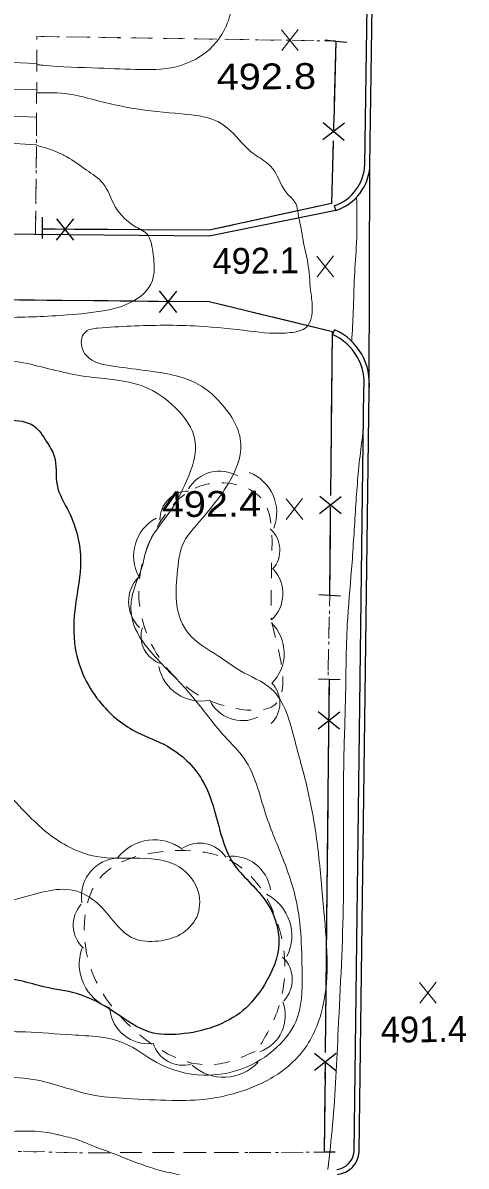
# Model space of a CAD drawing. Extents: x 2362213 to 2366494, y 6968794 to 6978110.
# Drawn here: x 2364154.4 to 2364236.9, y 6972157.2 to 6972370.1 of the extents above; entities that cross this region are included whole.
import ezdxf

# ---------------------------------------------------------------- set-up
doc = ezdxf.new("R2010")
doc.units = 0
doc.header["$LTSCALE"] = 1.9
for name, pattern in [('DOTTED', [1.5, 0.3, -1.2]), ('LONG_DASH_SHORT_DASH', [9.9, 6, -1.2, 1.5, -1.2]), ('SHORT_DASHED', [2.7, 1.5, -1.2])]:
    doc.linetypes.add(name, pattern=pattern)
for name, color, linetype, lineweight in [('11', 7, 'Continuous', 25), ('13', 7, 'Continuous', 13), ('17', 7, 'Continuous', 25), ('2', 7, 'Continuous', 25), ('29', 7, 'Continuous', 13), ('31', 7, 'Continuous', 25), ('35', 7, 'Continuous', 13), ('9', 7, 'Continuous', 13)]:
    doc.layers.add(name, color=color, linetype=linetype, lineweight=lineweight)

msp = doc.modelspace()

# ---------------------------------------------------------------- linework, layer by layer
at = {"layer": '11'}
for points in [[(2364213.498, 6972263.385), (2364211.497, 6972263.486), (2364209.496, 6972263.587)], [(2364209.434, 6972247.955), (2364211.435, 6972247.894), (2364213.436, 6972247.833)], [(2364212.534, 6972159.811), (2364210.534, 6972159.782), (2364208.533, 6972159.753)]]:
    msp.add_lwpolyline(points, dxfattribs=at)
at = {"layer": '13'}
for p, q in [((2364166.504, 6972367.473), (2364162.503, 6972367.525)), ((2364172.505, 6972367.38), (2364168.505, 6972367.442)), ((2364178.506, 6972367.287), (2364174.505, 6972367.349)), ((2364184.507, 6972367.194), (2364180.506, 6972367.256)), ((2364190.509, 6972367.102), (2364186.507, 6972367.163)), ((2364196.509, 6972367.009), (2364192.509, 6972367.071)), ((2364156.996, 6972365.101), (2364156.984, 6972361.101)), ((2364202.51, 6972366.915), (2364198.51, 6972366.978)), ((2364208.512, 6972366.822), (2364204.511, 6972366.884)), ((2364212.513, 6972366.76), (2364210.513, 6972366.791)), ((2364156.983, 6972359.101), (2364156.981, 6972355.101)), ((2364156.98, 6972353.101), (2364156.968, 6972349.101)), ((2364156.947, 6972347.101), (2364156.895, 6972343.099)), ((2364156.874, 6972341.099), (2364156.822, 6972337.098)), ((2364156.801, 6972335.098), (2364156.749, 6972331.097)), ((2364211.497, 6972263.486), (2364211.456, 6972261.485)), ((2364211.415, 6972259.485), (2364211.333, 6972255.484)), ((2364211.292, 6972253.483), (2364211.22, 6972249.482)), ((2364158.53, 6972159.837), (2364154.529, 6972159.919)), ((2364164.532, 6972159.714), (2364160.531, 6972159.796)), ((2364170.533, 6972159.701), (2364166.533, 6972159.693)), ((2364176.532, 6972159.718), (2364172.532, 6972159.71)), ((2364182.532, 6972159.725), (2364178.532, 6972159.717)), ((2364188.533, 6972159.742), (2364184.532, 6972159.734)), ((2364194.534, 6972159.749), (2364190.534, 6972159.741)), ((2364200.533, 6972159.767), (2364196.533, 6972159.758)), ((2364206.533, 6972159.774), (2364202.533, 6972159.766)), ((2364210.534, 6972159.782), (2364208.533, 6972159.783))]:
    msp.add_line(p, q, dxfattribs=at)
at = {"layer": '13', "linetype": 'DOTTED'}
msp.add_line((2364211.497, 6972263.486), (2364211.185, 6972247.902), dxfattribs=at)
for points in [[(2364212.513, 6972366.76), (2364157.002, 6972367.602), (2364156.965, 6972348.381), (2364156.743, 6972330.747)], [(2364210.534, 6972159.782), (2364165.533, 6972159.693), (2364126.063, 6972160.467), (2364126.403, 6972184.552), (2364113.941, 6972198.444)]]:
    msp.add_lwpolyline(points, dxfattribs=at)
at = {"layer": '13'}
msp.add_lwpolyline([(2364160.502, 6972367.556), (2364157.002, 6972367.602), (2364156.997, 6972367.102)], dxfattribs=at)
at = {"layer": '17'}
for p, q in [((2364212.653, 6972366.741), (2364212.246, 6972351.747)), ((2364210.188, 6972348.398), (2364214.269, 6972351.497)), ((2364210.268, 6972351.598), (2364214.179, 6972348.296)), ((2364163.855, 6972333.645), (2364160.633, 6972329.664)), ((2364160.655, 6972333.665), (2364163.834, 6972329.645)), ((2364160.434, 6972331.693), (2364158.054, 6972331.71)), ((2364179.573, 6972318.244), (2364119.574, 6972318.833)), ((2364182.994, 6972320.187), (2364179.762, 6972316.216)), ((2364179.794, 6972320.216), (2364182.963, 6972316.186)), ((2364213.622, 6972278.668), (2364209.651, 6972281.909)), ((2364213.652, 6972281.867), (2364209.622, 6972278.709)), ((2364211.497, 6972263.486), (2364211.644, 6972278.489)), ((2364211.371, 6972241.983), (2364211.435, 6972247.894)), ((2364213.344, 6972241.762), (2364209.313, 6972238.594)), ((2364213.314, 6972238.562), (2364209.343, 6972241.794)), ((2364210.727, 6972178.384), (2364211.336, 6972238.383)), ((2364212.689, 6972178.163), (2364208.658, 6972175.005)), ((2364212.66, 6972174.963), (2364208.688, 6972178.205)), ((2364210.534, 6972159.782), (2364210.691, 6972174.784))]:
    msp.add_line(p, q, dxfattribs=at)
at = {"layer": '17', "linetype": 'LONG_DASH_SHORT_DASH'}
msp.add_line((2364210.534, 6972159.782), (2364211.435, 6972247.894), dxfattribs=at)
for points in [[(2364212.653, 6972366.741), (2364211.832, 6972336.472), (2364189.098, 6972331.535), (2364158.054, 6972331.71)], [(2364211.497, 6972263.486), (2364211.989, 6972312.613), (2364189.085, 6972318.155), (2364091.411, 6972319.105)]]:
    msp.add_lwpolyline(points, dxfattribs=at)
at = {"layer": '17'}
for points in [[(2364212.151, 6972348.147), (2364211.832, 6972336.472), (2364189.098, 6972331.535), (2364164.034, 6972331.677)], [(2364211.68, 6972282.088), (2364211.989, 6972312.613), (2364189.085, 6972318.155), (2364183.173, 6972318.208)]]:
    msp.add_lwpolyline(points, dxfattribs=at)
at = {"layer": '2'}
for p, q in [((2364218.802, 6972301.758), (2364218.982, 6972343.711)), ((2364212.316, 6972336.067), (2364212.614, 6972335.16)), ((2364212.395, 6972312.976), (2364212.004, 6972312.103)), ((2364216.013, 6972159.884), (2364217.841, 6972301.769)), ((2364216.974, 6972159.873), (2364218.802, 6972301.758))]:
    msp.add_line(p, q, dxfattribs=at)
for points in [[(2364218.022, 6972343.721), (2364219.297, 6972432.448), (2364220.218, 6972528.952)], [(2364218.982, 6972343.711), (2364220.257, 6972432.437), (2364221.178, 6972528.941)], [(2364210.661, 6972366.953), (2364212.653, 6972366.741), (2364214.646, 6972366.53)], [(2364212.614, 6972335.16), (2364189.088, 6972330.415), (2364156.503, 6972330.745), (2364098.372, 6972331.592), (2364034.235, 6972331.991), (2363996.771, 6972332.244)], [(2364158.06, 6972329.97), (2364158.051, 6972331.97), (2364158.042, 6972333.97)]]:
    msp.add_lwpolyline(points, dxfattribs=at)
for centre, radius, start, end in [((2364209.68, 6972343.992), 8.347, 288.37222, 358.26932), ((2364209.68, 6972343.992), 9.306, 288.37222, 358.26932), ((2364207.955, 6972303.002), 9.958, 353.45167, 66.00578), ((2364207.955, 6972303.002), 10.918, 353.45167, 66.00578), ((2364212.41, 6972160.191), 3.614, 276.18661, 356.00812), ((2364212.41, 6972160.191), 4.574, 276.18661, 356.00812)]:
    msp.add_arc(centre, radius, start, end, dxfattribs=at)
at = {"layer": '29'}
for centre, radius, start, end in [((2364191.016, 6972279.979), 6.675, 59.70106, 149.70106), ((2364193.628, 6972278.93), 8.006, 338.7688, 68.7688), ((2364185.248, 6972277.597), 5.334, 90.04578, 180.04578), ((2364183.01, 6972270.831), 8.006, 118.44904, 208.44904), ((2364196.885, 6972271.925), 5.334, 318.41856, 48.41856), ((2364196.124, 6972263.841), 6.675, 312.53847, 42.53847), ((2364180.757, 6972262.319), 6.675, 135.67781, 225.67781), ((2364181.731, 6972255.878), 5.334, 162.61671, 252.61671), ((2364195.017, 6972252.71), 8.006, 315.44494, 45.44494), ((2364187.556, 6972251.831), 8.006, 191.51313, 281.51313), ((2364196.888, 6972243.453), 5.334, 314.04186, 44.04186), ((2364195.232, 6972246.839), 6.675, 205.4035, 295.4035), ((2364178.891, 6972209.323), 8.654, 52.39173, 142.39173), ((2364187.304, 6972211.616), 5.766, 32.88363, 122.88363), ((2364172.507, 6972207.394), 7.215, 99.21393, 189.21393), ((2364193.313, 6972207.722), 7.215, 7.67272, 97.67272), ((2364195.803, 6972200.118), 8.654, 333.17835, 63.17835), ((2364169.549, 6972202.085), 5.766, 137.74431, 227.74431), ((2364173.559, 6972194.783), 8.654, 160.26958, 250.26958), ((2364198.757, 6972191.948), 5.766, 316.32717, 46.32717), ((2364177.738, 6972187.211), 7.215, 186.52484, 276.52484), ((2364196.023, 6972185.288), 7.215, 290.17765, 20.17765), ((2364184.169, 6972181.757), 5.766, 196.53088, 286.53088), ((2364191.768, 6972182.403), 8.654, 227.57151, 317.57151)]:
    msp.add_arc(centre, radius, start, end, dxfattribs=at)
at = {"layer": '29', "linetype": 'SHORT_DASHED'}
for points in [[(2364200.703, 6972258.424), (2364200.633, 6972242.711), (2364192.904, 6972242.678), (2364181.142, 6972250.036), (2364176.056, 6972262.218), (2364179.777, 6972276.874), (2364188.179, 6972284.095), (2364198.702, 6972281.626), (2364200.715, 6972270.813), (2364200.618, 6972258.942)], [(2364197.624, 6972178.58), (2364190.108, 6972176.128), (2364173.571, 6972184.031), (2364166.279, 6972196.862), (2364168.716, 6972210.826), (2364180.998, 6972215.843), (2364194.443, 6972213.251), (2364200.454, 6972205.808), (2364201.869, 6972186.38), (2364198.022, 6972178.774)]]:
    msp.add_spline(points, degree=3, dxfattribs=at)
at = {"layer": '31', "lineweight": 13}
for p, q in [((2364205.649, 6972365.015), (2364202.532, 6972368.866)), ((2364202.569, 6972364.985), (2364205.612, 6972368.895)), ((2364212.221, 6972322.856), (2364209.104, 6972326.707)), ((2364209.14, 6972322.827), (2364212.184, 6972326.736)), ((2364206.491, 6972277.639), (2364203.374, 6972281.49)), ((2364203.411, 6972277.609), (2364206.454, 6972281.519)), ((2364231.31, 6972187.561), (2364228.193, 6972191.411)), ((2364228.23, 6972187.532), (2364231.273, 6972191.441))]:
    msp.add_line(p, q, dxfattribs=at)
at = {"layer": '31'}
msp.add_spline([(2364102.84, 6972338.094), (2364105.871, 6972337.983), (2364116.438, 6972337.394), (2364123.972, 6972336.916), (2364132.355, 6972335.605), (2364137.317, 6972334.433), (2364142.793, 6972332.715), (2364145.185, 6972331.577), (2364146.596, 6972330.301), (2364147.85, 6972327.813), (2364147.86, 6972323.633), (2364147.242, 6972321.326), (2364144, 6972318.455), (2364133.748, 6972317.438), (2364124.424, 6972316.799), (2364117.197, 6972315.45), (2364108.969, 6972315.122), (2364103.723, 6972313.652), (2364101.652, 6972310.602), (2364100.036, 6972305.066), (2364096.281, 6972299.12), (2364097.204, 6972288.348), (2364099.138, 6972281.727), (2364101.207, 6972278.577), (2364105.222, 6972276.994), (2364109.186, 6972278.683), (2364115.476, 6972286.092), (2364122.086, 6972294.676), (2364130.012, 6972297.071), (2364141.162, 6972297.117), (2364147.43, 6972296.347), (2364151.812, 6972296.169), (2364156.442, 6972295.083), (2364158.831, 6972292.125), (2364160.256, 6972289.459), (2364160.767, 6972284.074), (2364162.945, 6972279.085), (2364165.154, 6972269.865), (2364164.2, 6972261.715), (2364164.157, 6972253.674), (2364169.037, 6972243.28), (2364175.717, 6972237.964), (2364181.292, 6972235.407), (2364187.732, 6972229.158), (2364190.016, 6972223.559), (2364193.561, 6972213.603), (2364199.445, 6972206.788), (2364202.052, 6972198.673), (2364199.336, 6972190.977), (2364195.351, 6972186.188), (2364190.01, 6972183.197), (2364183.612, 6972181.786), (2364178.059, 6972182.144), (2364171.614, 6972185.782), (2364164.38, 6972189.343), (2364158.538, 6972190.548), (2364154.057, 6972191.705), (2364148.58, 6972192.373), (2364140.562, 6972192.107), (2364135.613, 6972191.95), (2364130.237, 6972192.549), (2364122.358, 6972191.474), (2364114.296, 6972188.446), (2364108.6, 6972185.882)], degree=3, dxfattribs=at)
at = {"layer": '35'}
for points in [[(2364220.212, 6972528.592), (2364219.816, 6972527.078), (2364215.245, 6972520.853), (2364212.833, 6972516.98), (2364211.215, 6972510.495), (2364209.777, 6972505.991), (2364208.792, 6972502.202), (2364200.181, 6972463.468), (2364198.496, 6972450.27), (2364197.599, 6972431.111), (2364196.835, 6972413.664), (2364196.48, 6972399.499), (2364196.065, 6972392.616), (2364195.242, 6972383.496), (2364193.92, 6972376.403), (2364192.645, 6972370.602), (2364190.424, 6972366.58), (2364183.814, 6972362.217), (2364176.321, 6972361.435), (2364168.539, 6972361.711), (2364158.103, 6972362.232), (2364156.992, 6972362.361)], [(2364156.982, 6972357.111), (2364163.014, 6972356.878), (2364167.565, 6972355.832), (2364175.992, 6972354.032), (2364185.051, 6972353.078), (2364190.675, 6972351.741), (2364195.111, 6972347.874), (2364197.12, 6972345.913), (2364199.868, 6972344.019), (2364201.142, 6972342.611), (2364203.512, 6972338.413), (2364205.18, 6972336.499), (2364205.619, 6972334.563), (2364205.944, 6972332.916), (2364206.745, 6972328.633), (2364207.416, 6972325.441), (2364207.944, 6972320.364), (2364208.244, 6972317.217), (2364207.15, 6972313.467), (2364204.179, 6972312.438), (2364196.566, 6972312.736), (2364187.127, 6972313.636), (2364174.486, 6972313.656), (2364168.381, 6972313.267), (2364166.166, 6972312.666), (2364165.388, 6972311.479), (2364166.158, 6972308.236), (2364171.608, 6972306.138), (2364177.776, 6972305.306), (2364186.266, 6972303.228), (2364191.265, 6972299.295), (2364194.967, 6972291.66), (2364192.618, 6972284.307), (2364186.443, 6972276.298), (2364184.488, 6972273.659), (2364183.127, 6972267.446), (2364183.072, 6972261.625), (2364185.262, 6972256.356), (2364190.813, 6972252.198), (2364194.778, 6972249.526), (2364200.631, 6972246.091), (2364205.045, 6972236.273), (2364207.432, 6972227.115), (2364209.143, 6972217.511), (2364210.284, 6972206.001), (2364210.991, 6972195.838), (2364210.178, 6972186.71), (2364206.661, 6972178.876), (2364200.562, 6972173.547), (2364193.549, 6972170.691), (2364188.918, 6972169.726), (2364182.15, 6972169.442), (2364173.736, 6972169.782), (2364167.01, 6972170.538), (2364157.223, 6972173.185), (2364150.176, 6972173.918), (2364138.499, 6972174.527), (2364132.401, 6972174.348), (2364126.267, 6972174.71)], [(2364156.995, 6972347.331), (2364160.667, 6972346.106), (2364162.586, 6972345.165), (2364166.25, 6972342.718), (2364169.314, 6972340.257), (2364171.614, 6972335.889), (2364175.471, 6972332.106), (2364177.736, 6972330.517), (2364178.425, 6972328.474), (2364178.831, 6972324.698), (2364178.516, 6972322.134), (2364174.454, 6972318.045), (2364169.799, 6972316.591), (2364162.666, 6972315.733), (2364151.22, 6972315.244), (2364141.671, 6972315.103), (2364129.13, 6972314.104), (2364120.767, 6972312.284), (2364114.541, 6972310.785), (2364109.511, 6972308.687), (2364107.107, 6972305.934), (2364104.302, 6972301.198), (2364102.941, 6972294.953), (2364102.369, 6972286.758), (2364102.263, 6972283.166), (2364103.8, 6972282.481), (2364106.535, 6972282.997), (2364108.679, 6972287.898), (2364109.604, 6972292.627), (2364111.718, 6972298.427), (2364120.639, 6972304.732), (2364130.666, 6972307.188), (2364143.13, 6972307.977), (2364154.54, 6972306.825), (2364165.245, 6972304.408), (2364176.934, 6972302.379), (2364182.801, 6972298.454), (2364186.429, 6972292.418), (2364184.871, 6972284.823), (2364181.825, 6972279.165), (2364177.519, 6972272.473), (2364176.651, 6972269.094), (2364174.659, 6972262.935), (2364174.777, 6972258.966), (2364178.234, 6972252.978), (2364185.185, 6972245.554), (2364192.026, 6972237.169), (2364195.584, 6972233.093), (2364199.562, 6972222.83), (2364202.977, 6972213.962), (2364204.933, 6972208.031), (2364206.356, 6972193.034), (2364205.191, 6972184.092), (2364201.736, 6972179.389), (2364195.025, 6972175.265), (2364188.046, 6972174.148), (2364179.363, 6972176.486), (2364173.338, 6972180.069), (2364163.553, 6972181.645), (2364154.897, 6972182.193), (2364148.176, 6972182.289), (2364140.445, 6972182.315), (2364130.385, 6972182.27), (2364122.188, 6972182.072), (2364114.275, 6972180.156), (2364105.164, 6972177.009), (2364085.937, 6972172.446)], [(2364216.49, 6972337.647), (2364216.48, 6972329.186), (2364216.091, 6972322.893), (2364215.873, 6972316.36), (2364215.576, 6972310.817)], [(2364217.742, 6972294.317), (2364217.129, 6972289.46), (2364216.268, 6972279.113), (2364215.551, 6972268.304), (2364214.768, 6972258.098), (2364214.429, 6972244.393), (2364214.09, 6972231.659), (2364214.046, 6972206.827), (2364213.077, 6972182.627), (2364212.025, 6972164.976), (2364211.145, 6972156.567)], [(2364112.938, 6972199.734), (2364114.158, 6972199.776), (2364120.161, 6972199.433), (2364127.178, 6972199.78), (2364136.786, 6972203.222), (2364144.747, 6972205.417), (2364153.202, 6972206.918), (2364163.887, 6972208.55), (2364168.422, 6972206.033), (2364175.133, 6972199.566), (2364179.567, 6972199.119), (2364183.765, 6972200.379), (2364186.745, 6972203.597), (2364187.071, 6972208.181), (2364183.496, 6972212.927), (2364175.03, 6972214.546), (2364167.146, 6972215.071), (2364159.327, 6972219.007), (2364154.221, 6972223.768), (2364146.287, 6972232.693), (2364138.799, 6972239.642), (2364134.388, 6972240.83), (2364126.482, 6972238.285), (2364120.972, 6972236.212), (2364115.284, 6972230.688), (2364109.838, 6972225.996), (2364108.364, 6972217.001), (2364108.087, 6972213.529), (2364106.729, 6972210.096), (2364104.516, 6972207.284)], [(2364091.503, 6972164.529), (2364100.213, 6972163.581), (2364103.636, 6972163.174), (2364111.989, 6972162.874), (2364117.079, 6972163.992), (2364122.147, 6972164.31), (2364134.281, 6972163.866), (2364140.814, 6972163.568), (2364150.574, 6972163.601), (2364160.268, 6972163.213), (2364161.13, 6972163.001), (2364164.749, 6972162.056), (2364166.909, 6972161.166), (2364171.204, 6972159.567), (2364174.356, 6972158.297), (2364178.128, 6972156.963), (2364180.024, 6972156.361), (2364184.536, 6972155.134), (2364186.43, 6972153.702), (2364188.648, 6972150.833), (2364190.4, 6972137.039), (2364190.488, 6972123.558), (2364191.078, 6972107.794), (2364190.85, 6972085.511), (2364189.749, 6972066.71), (2364189.45, 6972058.226), (2364189.401, 6972050.775), (2364189.125, 6972038.772), (2364189.158, 6972035.323), (2364189.581, 6972030.845), (2364189.093, 6972027.491), (2364188.001, 6972023.531), (2364188.282, 6972020.274), (2364184.272, 6972020.125), (2364174.98, 6972020.217), (2364168.57, 6972020.326), (2364162.308, 6972020.406), (2364155.958, 6972019.286)]]:
    msp.add_spline(points, degree=3, dxfattribs=at)
at = {"layer": '9'}
for p, q in [((2364156.99, 6972362.551), (2364150.817, 6972362.792)), ((2364156.986, 6972357.721), (2364150.765, 6972357.782)), ((2364156.975, 6972352.571), (2364150.713, 6972352.791)), ((2364156.954, 6972347.421), (2364150.67, 6972347.821))]:
    msp.add_line(p, q, dxfattribs=at)

# ---------------------------------------------------------------- texts
at = {"layer": '31', "width": 1.15}
for s, p in [('492.8', (2364190.489, 6972357.68)), ('492.4', (2364180.275, 6972278.059))]:
    msp.add_text(s, height=4.8, rotation=0.546, dxfattribs=at).set_placement(p)
at = {"layer": '31'}
for s, p in [('492.1', (2364189.706, 6972323.362)), ('491.4', (2364220.999, 6972180.202))]:
    msp.add_text(s, height=4.8, rotation=0.546, dxfattribs=at).set_placement(p)

doc.saveas('drawing.dxf')
